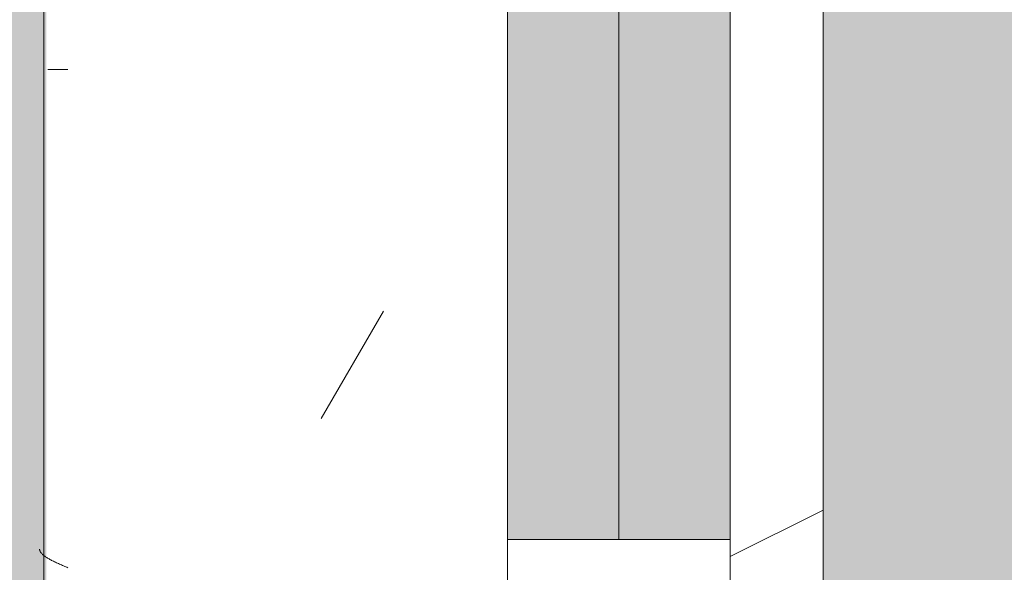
# Model space of a CAD drawing. Header units: millimetres. Extents: x 5980700 to 6194397, y -12939 to 2351883.
# Tile 245 of 587: x 6075602 to 6075867, y -6028 to -5879. Entities that reach past the tile are written whole.
import ezdxf

# ---------------------------------------------------------------- set-up
doc = ezdxf.new("R2010")
doc.units = ezdxf.units.MM
for name, color, linetype, lineweight in [('A-FLOR-PATT', 8, 'Continuous', 18), ('A-GLAZ', 151, 'Continuous', 9), ('A-GLAZ-SILL', 1, 'Continuous', 9), ('A-WALL', 113, 'Continuous', 18), ('A-WALL-PATT', 111, 'Continuous', 25)]:
    doc.layers.add(name, color=color, linetype=linetype, lineweight=lineweight)

# ---------------------------------------------------------------- blocks, each defined once
blk = doc.blocks.new('CC_JANELA MAXIM-AR_4 FOLHAS VIDRO - 2_50 x 1_20-4042679-PLANTA DE CAIMENTO DE PISOS - 1 PAV_')
at = {"layer": 'A-GLAZ', "lineweight": 5}
blk.add_hatch(color=251, dxfattribs=at).paths.add_polyline_path([(-632.4999999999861, 57.50636918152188), (-632.4999999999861, 77.49999999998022), (-1219.999999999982, 77.49999999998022), (-1219.999999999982, 47.49999999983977), (-632.4999999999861, 47.50000000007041)])
h = blk.add_hatch(color=251, dxfattribs=at)
h.paths.add_polyline_path([(1219.999999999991, 47.500000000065), (632.4999999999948, 47.50000000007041), (632.5000000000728, 17.49999999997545), (1220, 17.49999999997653)])
h.paths.add_polyline_path([(602.5000000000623, 47.50000000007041), (15.00000000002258, 47.5000000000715), (15.00000000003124, 17.49999999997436), (602.5000000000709, 17.49999999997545), (602.5000000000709, 24.90538250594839)])
h.paths.add_polyline_path([(-14.99999999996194, 17.49999999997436), (-14.9999999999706, 47.5000000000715), (-602.4999999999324, 47.5000000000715), (-602.4999999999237, 17.49999999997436), (-25.62093797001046, 17.49999999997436)])
h.paths.add_polyline_path([(-632.4999999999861, 47.50000000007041), (-1219.999999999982, 47.49999999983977), (-1219.999999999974, 17.49999999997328), (-632.4999999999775, 17.49999999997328), (-632.4999999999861, 39.21499999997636)])
at = {"layer": 'A-GLAZ', "color": 90, "lineweight": 5}
for p, q in [((-632.5000000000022, 77.4999999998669), (-1220.000000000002, 77.49999999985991)), ((-632.5000000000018, 47.49999999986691), (-632.5000000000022, 77.4999999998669)), ((-1220.000000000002, 47.49999999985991), (-632.5000000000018, 47.49999999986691)), ((-632.4999999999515, 17.49999999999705), (-1220.000000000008, 17.49999999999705))]:
    blk.add_line(p, q, dxfattribs=at)
at = {"layer": 'A-GLAZ', "color": 130}
for p, q in [((-632.4999999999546, 77.49999999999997), (-602.4999999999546, 77.49999999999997)), ((-632.4999999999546, 17.49999999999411), (-632.4999999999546, 47.49999999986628)), ((-602.4999999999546, 17.49999999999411), (-632.4999999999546, 17.49999999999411))]:
    blk.add_line(p, q, dxfattribs=at)
blk = doc.blocks.new('FP_212-PLANTA DE CAIMENTO DE PISOS - 1 PAV_')
at = {"layer": 'A-GLAZ-SILL', "lineweight": 5}
for p, q in [((-759.2910056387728, -100.9916647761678), (-759.2910056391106, -106.4169462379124)), ((-625.9890402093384, -103.5851015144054), (-625.8643659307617, -103.306618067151)), ((-625.8643659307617, -103.306618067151), (-625.7396916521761, -103.0247371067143)), ((-625.7396916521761, -103.0247371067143), (-625.6150173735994, -102.739872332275)), ((-625.6150173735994, -102.739872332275), (-625.4903430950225, -102.4524418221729)), ((-625.4903430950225, -102.4524418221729), (-625.3656688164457, -102.1628674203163)), ((-625.3656688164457, -102.1628674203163), (-625.2409945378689, -101.8715741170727)), ((-625.2409945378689, -101.8715741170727), (-625.1163202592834, -101.5789894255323)), ((-625.1163202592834, -101.5789894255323), (-624.9916459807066, -101.2855427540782)), ((-624.9916459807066, -101.2855427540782), (-624.8669717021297, -100.9916647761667)), ((-627.3604572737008, -106.3120302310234), (-627.235782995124, -106.0963806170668)), ((-627.235782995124, -106.0963806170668), (-627.1111087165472, -105.8732391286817)), ((-627.1111087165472, -105.8732391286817), (-626.9864344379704, -105.6429332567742)), ((-626.9864344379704, -105.6429332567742), (-626.8617601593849, -105.4058010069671)), ((-626.8617601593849, -105.4058010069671), (-626.7370858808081, -105.1621904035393)), ((-626.7370858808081, -105.1621904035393), (-626.6124116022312, -104.9124589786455)), ((-626.6124116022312, -104.9124589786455), (-626.4877373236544, -104.6569732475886)), ((-626.4877373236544, -104.6569732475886), (-626.3630630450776, -104.3961081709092)), ((-626.3630630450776, -104.3961081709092), (-626.2383887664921, -104.1302466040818)), ((-626.2383887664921, -104.1302466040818), (-626.1137144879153, -103.8597787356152)), ((-626.1137144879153, -103.8597787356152), (-625.9890402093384, -103.5851015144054)), ((-629.8539428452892, -108.6585411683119), (-629.7292685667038, -108.6416587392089)), ((-629.7292685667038, -108.6416587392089), (-629.6045942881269, -108.6135488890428)), ((-629.6045942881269, -108.6135488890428), (-629.4799200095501, -108.5742528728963)), ((-629.4799200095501, -108.5742528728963), (-629.3552457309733, -108.5238283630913)), ((-629.3552457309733, -108.5238283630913), (-629.2305714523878, -108.4623493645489)), ((-629.2305714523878, -108.4623493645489), (-629.105897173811, -108.3899061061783)), ((-629.105897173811, -108.3899061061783), (-628.9812228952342, -108.3066049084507)), ((-628.9812228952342, -108.3066049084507), (-628.8565486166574, -108.2125680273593)), ((-628.8565486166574, -108.2125680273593), (-628.7318743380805, -108.1079334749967)), ((-628.7318743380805, -108.1079334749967), (-628.6072000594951, -107.9928548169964)), ((-628.6072000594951, -107.9928548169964), (-628.4825257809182, -107.8675009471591)), ((-628.4825257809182, -107.8675009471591), (-628.3578515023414, -107.7320558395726)), ((-628.3578515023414, -107.7320558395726), (-628.2331772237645, -107.586718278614)), ((-628.2331772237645, -107.586718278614), (-628.1085029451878, -107.4317015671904)), ((-628.1085029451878, -107.4317015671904), (-627.9838286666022, -107.2672332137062)), ((-627.9838286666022, -107.2672332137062), (-627.8591543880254, -107.0935545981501)), ((-627.8591543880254, -107.0935545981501), (-627.7344801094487, -106.9109206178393)), ((-627.7344801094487, -106.9109206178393), (-627.6098058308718, -106.7195993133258)), ((-627.6098058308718, -106.7195993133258), (-627.4851315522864, -106.5198714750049)), ((-627.4851315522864, -106.5198714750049), (-627.3604572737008, -106.3120302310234))]:
    blk.add_line(p, q, dxfattribs=at)
at = {"layer": 'A-GLAZ-SILL', "color": 90, "lineweight": 5}
blk.add_line((-1274.999999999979, -107.4999999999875), (1275.000000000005, -107.4999999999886), dxfattribs=at)
blk = doc.blocks.new('CC_PEITORIL - PEITORIL-3910839-PLANTA DE CAIMENTO DE PISOS - 1 PAV_')
at = {"layer": 'A-GLAZ-SILL', "lineweight": 5}
h = blk.add_hatch(dxfattribs=at)
h.set_pattern_fill('FP_220', color=256, style=0, pattern_type=2)
h.set_pattern_definition([(90, (-6652.090999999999, 16549.122), (-101.6, 406.4), [33.528, -271.272, 33.528, -271.272, -1625.6]), (90, (-6652.090999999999, 16549.122), (-101.6, 406.4), [-609.6, 33.528, -576.072, 33.528, -271.272, -711.2]), (90, (-6652.090999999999, 16549.122), (-101.6, 406.4), [-1524, 33.528, -169.672, 33.528, -474.472]), (210, (-6702.891, 16701.522), (-301.1527240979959, -291.1881810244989), [33.528, -271.272, 33.528, -1896.872]), (210, (-6702.891, 16701.522), (-301.1527240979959, -291.1881810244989), [-338.328, -271.272, 33.528, -576.072, -1016]), (210, (-6702.891, 16701.522), (-301.1527240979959, -291.1881810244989), [-1219.2, 33.528, -271.272, 33.528, -677.672]), (210, (-6702.891, 16701.522), (-301.1527240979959, -291.1881810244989), [-1557.528, -169.672, 33.528, -474.472]), (329.9999999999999, (-6906.090999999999, 16752.322), (402.7527240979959, -115.211818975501), [33.528, -271.272, 33.528, -1896.872]), (329.9999999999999, (-6906.090999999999, 16752.322), (402.7527240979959, -115.211818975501), [-338.328, -271.272, 33.528, -576.072, -1016]), (329.9999999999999, (-6906.090999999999, 16752.322), (402.7527240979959, -115.211818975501), [-1219.2, 33.528, -271.272, 33.528, -677.672]), (329.9999999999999, (-6906.090999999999, 16752.322), (402.7527240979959, -115.211818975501), [-1557.528, -169.672, 33.528, -474.472])])
h.paths.add_polyline_path([(1275.000000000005, -77.50000000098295), (1250.000000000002, -77.49363081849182), (1250.000000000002, 17.49999999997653), (-1249.999999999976, 17.49999999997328), (-1249.999999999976, -77.5000000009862), (-1274.999999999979, -78.48512215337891), (-1274.999999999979, -100.991664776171), (1275.000000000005, -100.4681479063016)])
h = blk.add_hatch(dxfattribs=at)
h.set_pattern_fill('FP_221', color=256, style=0, pattern_type=2)
h.set_pattern_definition([(306.87, (-8239.591, 17184.122), (-3175.008507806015, 4762.494328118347), [793.75, -7143.75]), (296.565, (-7763.340999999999, 18136.622), (1587.499067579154, -1587.501456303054), [1774.879, -1774.879]), (288.435, (-6969.590999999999, 18136.622), (1587.50290376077, -3174.997452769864), [1004.024, -4016.092])])
h.paths.add_polyline_path([(1275.000000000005, -77.50000000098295), (1250.000000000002, -77.49363081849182), (1250.000000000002, 17.49999999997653), (-1249.999999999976, 17.49999999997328), (-1249.999999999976, -77.5000000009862), (-1274.999999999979, -78.48512215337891), (-1274.999999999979, -100.991664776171), (1275.000000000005, -100.4681479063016)])
at = {"layer": 'A-GLAZ', "color": 90, "lineweight": 5}
blk.add_blockref('FP_212-PLANTA DE CAIMENTO DE PISOS - 1 PAV_', (0, 0), dxfattribs=at)
blk = doc.blocks.new('BE-PMSa-MOD-ARQ-CONEXAODOFUTURO-EX-000-R_rvt-2-PLANTA DE CAIMENTO DE PISOS - 1 PAV_')
at = {"layer": 'A-FLOR-PATT', "lineweight": 5}
h = blk.add_hatch(dxfattribs=at)
h.set_pattern_fill('FP_2', color=135, style=0, pattern_type=2)
h.set_pattern_definition([(0, (0, 0), (812.8, 203.2), [33.528, -576.072, 33.528, -576.072, -3251.2]), (0, (0, 0), (812.8, 203.2), [-1219.2, 33.528, -1185.672, 33.528, -576.072, -1422.4]), (0, (0, 0), (812.8, 203.2), [-3048, 33.528, -372.872, 33.528, -982.472]), (120, (304.8, 101.6), (-582.3763620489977, 602.3054481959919), [33.52799999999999, -576.0719999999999, 33.52799999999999, -576.0719999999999, -3251.199999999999]), (120, (304.8, 101.6), (-582.3763620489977, 602.3054481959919), [-1219.2, 33.52799999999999, -1185.672, 33.52799999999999, -576.0719999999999, -1422.4]), (120, (304.8, 101.6), (-582.3763620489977, 602.3054481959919), [-3048, 33.52799999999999, -372.8719999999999, 33.52799999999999, -982.4719999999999]), (240, (406.4, 508), (-230.4236379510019, -805.5054481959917), [33.528, -576.072, 33.528, -576.072, -3251.2]), (240, (406.4, 508), (-230.4236379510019, -805.5054481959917), [-1219.2, 33.528, -1185.672, 33.528, -576.072, -1422.4]), (240, (406.4, 508), (-230.4236379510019, -805.5054481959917), [-3048, 33.528, -372.872, 33.528, -982.472])])
h.paths.add_polyline_path([(-15966.85299915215, 4711.136803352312), (-15966.79158577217, 4712.906868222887), (-15965.57572207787, 4712.3617231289)])
h.paths.add_polyline_path([(3731.201831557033, -10125.84100563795), (14705.38782324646, -10125.84100563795), (14705.38782324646, -9779.8857164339), (14699.38782324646, -9779.8857164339), (14699.38782324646, -9763.237570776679), (14681.68558745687, -9763.757413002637), (14670.96395493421, -9768.482704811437), (14665.88782324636, -9782.570563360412), (14665.88782324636, -9856.278958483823), (14670.73620676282, -9865.068167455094), (14677.45883342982, -9868.493127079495), (14678.38782324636, -9869.242380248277), (14678.38782324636, -9881.040871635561), (14674.14369136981, -9882.10035906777), (14663.09686027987, -9878.012306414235), (14654.32815878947, -9868.57707781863), (14652.0250349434, -9859.981702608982), (14651.89263271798, -9855.737570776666), (14650.88782324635, -9855.737570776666), (14651.89263271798, -9780.737570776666), (14653.73085252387, -9770.127241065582), (14656.87805812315, -9762.851510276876), (14667.13782324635, -9752.591745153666), (14683.38782324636, -9748.237570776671), (14699.38782324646, -9748.237570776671), (14699.38782324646, -9731.58942511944), (14705.38782324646, -9731.58942511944), (14705.38782324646, -9705.737570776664), (14755.38782324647, -9705.737570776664), (14755.38782324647, -9754.737570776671), (14795.38782324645, -9754.737570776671), (14796.02424042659, -9756.737570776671), (14812.38782324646, -9756.737570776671), (14811.36426821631, -9815.737570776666), (14810.34779546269, -9815.737570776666), (14811.47778338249, -9818.1719714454), (14811.43015556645, -9819.291362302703), (14811.44856252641, -9820.918341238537), (14827.38782324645, -9827.197475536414), (14827.38782324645, -10125.84100563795), (21231.38515489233, -10125.84100563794), (21231.38515489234, 5919.158994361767), (12003.88515489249, 5918.472013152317), (12003.8851548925, 5447.158205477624), (12268.88333741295, 5447.158205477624), (12268.88333741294, 4674.158994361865), (15653.88333741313, 4674.158994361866), (15653.88333741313, 5447.158205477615), (15923.88333741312, 5447.158205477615), (15923.88333741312, 4674.158994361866), (19560.40988707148, 4674.158994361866), (19559.83290347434, 4677.196584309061), (19558.62046790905, 4677.180784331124), (19558.93691090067, 4681.184361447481), (19560.40988707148, 4681.202554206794), (19559.83416624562, 4682.57353656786), (19558.03876213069, 4682.57353656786), (19558.93691090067, 4695.251249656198), (19588.00988707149, 4695.197383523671), (19586.88286324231, 4682.548897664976), (19585.40988707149, 4682.548897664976), (19585.98560789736, 4681.195050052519), (19587.19930623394, 4681.15368493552), (19586.88286324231, 4677.184908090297), (19585.41064974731, 4677.065937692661), (19585.98560789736, 4674.158994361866), (19999.38682609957, 4674.158994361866), (19999.38682609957, 5447.158205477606), (20269.38682609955, 5447.158205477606), (20269.38682609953, 4280.731645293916), (20299.38682609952, 4280.731645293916), (20298.51487451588, 1530.731645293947), (20269.38682609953, 1530.731645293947), (20269.38682609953, 1143.558994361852), (20299.38682609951, 1143.558994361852), (20298.51487451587, -1606.441005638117), (20269.38682609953, -1606.441005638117), (20269.38682609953, -2040.191005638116), (20299.38682609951, -2040.191005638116), (20298.51487451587, -4790.191005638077), (20269.38682609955, -4790.191005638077), (20269.38682609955, -5273.941005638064), (20299.38682609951, -5273.941005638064), (20298.51487451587, -8023.941005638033), (20269.38682609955, -8023.941005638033), (20269.38682609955, -9308.841005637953), (19999.38682609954, -9308.841005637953), (19999.38682609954, -8513.84179452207), (19913.3833374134, -8513.84179452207), (19913.3833374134, -8347.825683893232), (19635.38599049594, -8347.979428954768), (19635.38599049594, -8377.825683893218), (16285.38599049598, -8376.953732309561), (16285.38599049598, -8347.825683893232), (15971.88333741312, -8347.979428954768), (15971.88333741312, -8513.841794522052), (15921.38515489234, -8513.841794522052), (15921.38515489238, -9312.594001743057), (15651.38515489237, -9312.594001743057), (15651.38515489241, -8513.841794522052), (15603.38515489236, -8513.841794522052), (15603.38515489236, -8377.825683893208), (12316.88333741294, -8377.825683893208), (12316.88333741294, -8513.841794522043), (12293.88333741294, -8513.841794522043), (12293.88333741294, -9312.594001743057), (11998.88333741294, -9312.594001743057), (11998.88333741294, -8513.841794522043), (11950.88333741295, -8513.841794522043), (11950.88333741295, -8347.825683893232), (11867.63333741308, -8347.979428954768), (11867.63333741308, -8377.82568389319), (8517.633337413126, -8376.953732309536), (8517.633337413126, -8347.825683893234), (8434.383337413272, -8347.97942895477), (8434.383337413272, -8513.841794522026), (8386.383337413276, -8513.841794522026), (8386.383337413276, -9312.594001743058), (8116.383337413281, -9312.594001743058), (8116.383337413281, -9125.841005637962), (2121.38333741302, -9125.841005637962), (2121.38333741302, -9312.594001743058), (1851.383337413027, -9312.594001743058), (1851.383337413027, -9125.841005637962), (-4143.616662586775, -9125.841005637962), (-4143.616662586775, -9312.594001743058), (-4413.616662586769, -9312.594001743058), (-4413.616662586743, -8513.841794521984), (-4461.61666258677, -8513.841794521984), (-4461.61666258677, -8347.825683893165), (-4547.366662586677, -8347.97942895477), (-4547.366662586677, -8377.82568389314), (-7897.366662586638, -8376.953732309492), (-7897.366662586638, -8347.825683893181), (-7983.116662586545, -8347.97942895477), (-7983.116662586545, -8513.841794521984), (-8031.114845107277, -8513.841794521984), (-8031.11484510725, -9308.841005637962), (-8301.11484510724, -9308.841005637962), (-8301.114845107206, -8513.841794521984), (-8349.116662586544, -8513.841794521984), (-8349.116662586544, -8347.825683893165), (-8354.864845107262, -8347.97942895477), (-8354.864845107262, -8377.825683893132), (-11704.86484510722, -8376.953732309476), (-11705.67059857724, -8347.825683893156), (-11710.61666258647, -8347.97942895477), (-11710.61666258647, -8513.841794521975), (-11758.61484510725, -8513.841794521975), (-11758.61484510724, -9308.841005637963), (-12028.61484510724, -9308.841005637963), (-12028.61484510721, -8513.841794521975), (-12076.61666258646, -8513.841794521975), (-12076.61666258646, -8347.82568389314), (-12498.61666258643, -8347.97942895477), (-12498.61666258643, -8377.825683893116), (-15848.61666258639, -8376.953732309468), (-15848.61666258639, -8347.82568389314), (-16270.61666258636, -8347.97942895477), (-16270.61666258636, -8513.841794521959), (-16356.61588608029, -8513.841794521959), (-16356.61588608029, -9308.841005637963), (-16626.61588608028, -9308.841005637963), (-16626.62225526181, -7987.079408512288), (-16656.61588608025, -7987.079408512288), (-16655.7439344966, -5237.07940851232), (-16626.62225526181, -5237.07940851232), (-16626.62225526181, -4803.34100563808), (-16656.61588608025, -4803.34100563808), (-16655.7439344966, -2053.341005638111), (-16626.62225526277, -2053.341005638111), (-16626.62225526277, -1620.841794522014), (-16656.61588608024, -1620.841794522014), (-16655.74393449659, 1129.158205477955), (-16626.62225526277, 1129.158205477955), (-16626.62225526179, 1534.1582054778), (-16656.61588608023, 1534.1582054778), (-16655.75030367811, 4291.658994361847), (-16626.62225526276, 4291.658994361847), (-16626.61588608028, 5479.158994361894), (-16356.61588608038, 5479.158994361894), (-16356.61588608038, 4674.158994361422), (-15971.4658517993, 4674.158994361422), (-15969.32193463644, 4707.054996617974), (-15967.78963012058, 4710.307043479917), (-15962.27373900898, 4714.058684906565), (-15960.94760521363, 4714.652107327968), (-15959.84645306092, 4714.71907505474), (-15959.84645306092, 4715.8252811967), (-15957.766248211, 4715.335026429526), (-15956.67909179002, 4714.508980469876), (-15954.53101014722, 4715.146843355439), (-15948.69801778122, 4712.361723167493), (-15947.69218614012, 4710.313634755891), (-15946.34526303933, 4708.984911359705), (-15944.33196142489, 4698.966261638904), (-15943.76299404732, 4697.905132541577), (-15944.00738434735, 4674.158994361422), (-12028.61666258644, 4674.158994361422), (-12028.6166625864, 5447.158205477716), (-11733.61666258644, 5446.941285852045), (-11733.61666258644, 4674.158994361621), (-8301.114845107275, 4674.158994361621), (-8301.114845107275, 5447.158205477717), (-8031.114845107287, 5447.158205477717), (-8031.114845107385, 5919.158994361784), (-17588.61484510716, 5919.158994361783), (-17588.61484510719, -10125.84100563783), (1375.719287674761, -10125.84100563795)])
h.paths.add_polyline_path([(14665.67045985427, -9780.737570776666), (14665.63226694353, -9779.779781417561), (14665.63226694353, -9780.737570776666)])
h.paths.add_polyline_path([(-16089.65907882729, -8758.105317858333), (-16115.54098333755, -8754.697900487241), (-16139.6590788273, -8744.707858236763), (-16160.36975694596, -8728.81599597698), (-16176.26161920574, -8708.105317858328), (-16186.2516614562, -8683.987222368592), (-16189.65907882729, -8658.105317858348), (-16186.2516614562, -8632.223413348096), (-16176.26161920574, -8608.105317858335), (-16160.36975694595, -8587.394639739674), (-16139.65907882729, -8571.502777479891), (-16115.54098333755, -8561.512735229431), (-16089.65907882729, -8558.105317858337), (-16063.77717431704, -8561.512735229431), (-16039.65907882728, -8571.5027774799), (-16018.94840070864, -8587.394639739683), (-16003.05653844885, -8608.105317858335), (-15993.06649619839, -8632.22341334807), (-15989.6590788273, -8658.105317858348), (-15993.06649619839, -8683.987222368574), (-16003.05653844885, -8708.105317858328), (-16021.19134126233, -8730.537064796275), (-16039.65907882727, -8744.707858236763), (-16063.77717431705, -8754.697900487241)])
h.paths.add_polyline_path([(19732.71217533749, -8754.66845021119), (19706.83027082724, -8751.260990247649), (19682.71217533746, -8741.270823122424), (19660.00862136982, -8722.781563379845), (19646.10963495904, -8704.667825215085), (19636.1195927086, -8680.549428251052), (19632.71217533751, -8648.66439434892), (19632.71217533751, -8622.782813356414), (19636.1195927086, -8596.9012323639), (19646.10963495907, -8572.783438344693), (19662.00149721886, -8552.073019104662), (19682.71217533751, -8536.181355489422), (19706.83027082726, -8526.191438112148), (19732.7121753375, -8522.784063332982), (19758.59407984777, -8526.191438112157), (19782.71217533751, -8536.181355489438), (19803.42285345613, -8552.073019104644), (19819.31471571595, -8572.783438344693), (19829.30475796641, -8596.901232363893), (19832.7121753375, -8628.390346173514), (19832.7121753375, -8654.667200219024), (19827.88084468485, -8683.987101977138), (19816.67739151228, -8708.104895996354), (19803.42285345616, -8725.378762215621), (19782.71217533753, -8741.270823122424), (19758.59407984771, -8751.260990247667)])
h.paths.add_polyline_path([(15648.38515489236, -8468.841794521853), (15650.88333741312, -8468.841794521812), (15650.88333741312, -8347.825683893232), (15648.38515489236, -8347.979428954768)])
h.paths.add_polyline_path([(19588.84766320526, 4677.140991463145), (19587.19930623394, 4677.180784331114), (19588.17837096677, 4681.15368493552)])
h.paths.add_polyline_path([(19556.97211093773, 4677.140991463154), (19558.32440709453, 4678.382155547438), (19558.03965555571, 4677.166762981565), (19557.10244703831, 4677.144137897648)])
h.paths.add_polyline_path([(19572.90988707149, 4728.142336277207), (19572.90988707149, 4726.742336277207), (19573.4626323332, 4727.745209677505)])
h.paths.add_polyline_path([(19575.73176932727, 4695.639950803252), (19572.5677829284, 4696.432937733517), (19568.91630770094, 4696.431447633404), (19559.3482884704, 4696.333664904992), (19559.34828847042, 4718.022372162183), (19562.4254587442, 4722.467653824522), (19569.27606767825, 4726.263934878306), (19567.2700120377, 4727.14852244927), (19574.67880208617, 4727.830632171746), (19576.14512513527, 4726.470898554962), (19576.81805465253, 4726.227816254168), (19583.58719946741, 4722.319648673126), (19587.49536704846, 4715.550503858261), (19587.49536704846, 4707.734168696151), (19586.28070679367, 4704.092336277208), (19585.91122027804, 4696.34719023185), (19576.14512513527, 4695.960088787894)])
h.paths.add_polyline_path([(-15957.766248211, 4718.652107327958), (-15954.53101014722, 4716.980669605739), (-15955.18379838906, 4716.796714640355)])
h.paths.add_polyline_path([(-15960.34869803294, 4716.796714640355), (-15961.00148627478, 4718.082019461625), (-15959.74034676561, 4717.233792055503), (-15960.09391064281, 4716.979769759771)])
h.paths.add_polyline_path([(19732.71217533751, 4730.240264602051), (19706.83027082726, 4733.647681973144), (19682.7121753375, 4743.637724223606), (19662.00149721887, 4759.529586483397), (19646.10963495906, 4780.240264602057), (19636.1195927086, 4804.358360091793), (19632.71217533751, 4830.240264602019), (19636.1195927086, 4856.122169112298), (19646.10963495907, 4880.24026460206), (19662.00149721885, 4900.950942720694), (19682.7121753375, 4916.842804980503), (19706.83027082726, 4926.832847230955), (19732.71217533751, 4930.240264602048), (19758.59407984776, 4926.832847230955), (19782.71217533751, 4916.842804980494), (19803.42285345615, 4900.950942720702), (19819.31471571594, 4880.24026460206), (19829.30475796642, 4856.122169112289), (19832.7121753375, 4830.240264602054), (19829.30475796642, 4804.358360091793), (19819.31471571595, 4780.24026460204), (19803.42285345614, 4759.529586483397), (19782.71217533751, 4743.637724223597), (19758.59407984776, 4733.647681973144)])
h.paths.add_polyline_path([(-16089.65907882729, 4736.408178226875), (-16115.54098333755, 4739.815595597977), (-16139.65907882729, 4749.80563784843), (-16160.36975694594, 4765.697500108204), (-16176.26161920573, 4786.408178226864), (-16186.2516614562, 4810.526273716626), (-16189.65907882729, 4836.408178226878), (-16186.2516614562, 4862.29008273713), (-16176.26161920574, 4886.408178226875), (-16160.36975694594, 4907.118856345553), (-16139.65907882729, 4923.010718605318), (-16115.54098333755, 4933.000760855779), (-16089.65907882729, 4936.408178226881), (-16063.77717431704, 4933.000760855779), (-16039.65907882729, 4923.01071860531), (-16018.9484007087, 4907.118856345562), (-16003.05653844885, 4886.408178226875), (-15993.06649619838, 4862.29008273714), (-15989.6590788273, 4836.408178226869), (-15993.06649619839, 4810.526273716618), (-16003.05653844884, 4786.408178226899), (-16018.94840070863, 4765.69750010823), (-16039.65907882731, 4749.80563784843), (-16063.77717431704, 4739.815595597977)])
h = blk.add_hatch(dxfattribs=at)
h.set_pattern_fill('FP_100', color=133, style=0, pattern_type=2)
h.set_pattern_definition([(49.99999999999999, (0, 0), (182.184668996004, -15.93908553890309), [19.05, -209.55]), (355, (0, 0), (-35.24242749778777, 191.0566080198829), [15.24, -167.64]), (100.451, (15.182, -1.328), (146.9425016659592, 175.1166878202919), [16.19, -178.09]), (46.184, (0, 50.8), (271.0788941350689, -42.04327417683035), [28.575, -314.325]), (96.636, (22.59, 47.297), (237.4025071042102, 247.4272132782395), [24.285, -267.135]), (351.184, (0, 50.8), (237.404605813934, 247.4251178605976), [22.86, -251.46]), (21, (25.4, 38.1), (151.6148798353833, -102.2655185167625), [19.05, -209.55]), (326, (25.4, 38.1), (61.80235996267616, 184.1877424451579), [15.24, -167.64]), (71.45100000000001, (38.035, 29.578), (213.4170626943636, 81.92136778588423), [16.19, -178.09]), (37.50000000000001, (0, 0), (3.08832282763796, 84.55507579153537), [8.382, -157.226, 8.382, -161.798, -168.275]), (37.50000000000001, (0, 0), (3.08832282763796, 84.55507579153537), [-335.788, 8.382, -159.893]), (7.499999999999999, (0, 0), (66.81943811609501, 100.1807470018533), [8.382, -88.646, 8.382, -153.416, -64.135]), (7.499999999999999, (0, 0), (66.81943811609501, 100.1807470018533), [-258.826, 8.382, -55.753]), (327.5, (-56.642, 0), (135.5904877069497, -5.7289126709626), [8.382, -55.118, 8.382, -189.738, -262.89]), (327.5, (-56.642, 0), (135.5904877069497, -5.7289126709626), [-261.62, 8.382, -254.508]), (317.5, (-82.042, 0), (148.1288864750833, 25.42676126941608), [8.382, -74.168, 8.382, -123.19, -186.69]), (317.5, (-82.042, 0), (148.1288864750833, 25.42676126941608), [-214.122, 8.382, -178.308])])
h.paths.add_polyline_path([(-1916.114845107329, -8177.825683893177), (-1683.614845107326, -8177.825683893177), (-1683.614845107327, -1915.841005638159), (-3033.614845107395, -1915.841005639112), (-3033.614845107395, -1900.841005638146), (-3933.614845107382, -1900.841005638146), (-3933.614845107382, -2050.841005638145), (-1818.614845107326, -2050.841005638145), (-1818.614845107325, -8042.852683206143), (-4146.617820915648, -8042.852683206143), (-4146.617820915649, -4063.841794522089), (-3970.61666258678, -4063.841794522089), (-3970.61666258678, -3457.84179452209), (-4146.617820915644, -3457.84179452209), (-4146.617820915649, -2138.841794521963), (-3970.61666258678, -2138.841794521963), (-3970.61666258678, -2050.841005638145), (-3963.614845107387, -2050.841005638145), (-3963.614845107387, -1900.841005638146), (-3973.614845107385, -1900.841005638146), (-3973.614845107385, -1915.841005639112), (-4105.616662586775, -1915.841005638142), (-4105.616662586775, -2003.84179452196), (-4281.617820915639, -2003.84179452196), (-4281.617820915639, -3592.841794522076), (-4105.61666258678, -3592.841794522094), (-4105.61666258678, -3928.841794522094), (-4281.617820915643, -3928.841794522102), (-4281.615120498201, -8177.82568389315), (-1916.459753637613, -8177.825683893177)])
h.paths.add_polyline_path([(8258.385255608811, -8167.825683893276), (15620.8643440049, -8167.825683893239), (15620.86434400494, -1925.841005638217), (12311.88333741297, -1925.841005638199), (12311.88333741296, -2018.841794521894), (11955.88333741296, -2018.841794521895), (11955.88333741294, -1925.841005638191), (9541.385154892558, -1925.841005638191), (9541.385154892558, -1915.841005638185), (9491.385154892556, -1915.841005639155), (9491.385154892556, -1900.841005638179), (8591.38515489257, -1900.841005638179), (8591.38515489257, -2050.841005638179), (11830.88333741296, -2050.841005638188), (11830.88333741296, -2143.841794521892), (12436.88333741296, -2143.841794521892), (12436.88333741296, -2050.841005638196), (15495.86434400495, -2050.841005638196), (15495.86434400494, -8042.825683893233), (8383.385255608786, -8042.825683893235), (8383.385255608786, -4063.841794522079), (8559.379702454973, -4063.841794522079), (8559.379702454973, -3457.841794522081), (8383.385255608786, -3457.84179452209), (8383.385255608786, -2138.841794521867), (8559.379702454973, -2138.84179452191), (8559.379702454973, -2050.841005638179), (8561.385154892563, -2050.753085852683), (8561.385154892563, -1900.841005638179), (8551.38515489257, -1900.841005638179), (8551.38515489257, -1915.841005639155), (8501.385154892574, -1915.841005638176), (8501.385154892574, -1925.841005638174), (8434.379702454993, -1925.841005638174), (8434.379702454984, -2013.841794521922), (8258.385255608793, -2013.841794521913), (8258.385255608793, -3582.841794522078), (8434.379702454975, -3582.841794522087), (8434.379702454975, -3938.841794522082), (8258.385255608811, -3938.841794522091), (8258.385255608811, -8156.700611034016)])
h.paths.add_polyline_path([(19984.7546155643, -8167.825683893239), (20089.38682609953, -8167.825683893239), (20089.38682609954, -5194.841794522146), (19913.3833374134, -5194.841794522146), (19913.3833374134, -4838.841794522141), (20089.38682609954, -4838.841794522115), (20089.38682609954, -2013.84179452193), (19913.3833374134, -2013.841794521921), (19913.3833374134, -1657.841794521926), (20089.38682609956, -1657.841794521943), (20089.38682609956, 1166.158205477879), (19913.38333741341, 1166.158205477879), (19913.38333741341, 1522.158205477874), (20089.38682609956, 1522.158205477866), (20089.38682609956, 4296.158205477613), (19913.38333741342, 4296.15820547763), (19913.3833374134, 4461.658994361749), (15971.88333741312, 4461.658994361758), (15971.88333741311, 4296.15820547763), (15800.86434400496, 4296.15820547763), (15800.86434400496, -605.8410056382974), (15790.86434400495, -605.8410056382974), (15790.86434400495, -655.841005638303), (15775.86434400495, -655.841005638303), (15775.86434400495, -1555.841005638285), (16091.88333741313, -1555.841005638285), (16091.88333741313, -1527.841794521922), (15925.86434400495, -1527.841794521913), (15925.86434400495, 4171.158205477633), (16096.88333741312, 4171.158205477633), (16097.48518693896, 4336.658994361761), (19788.38333741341, 4336.658994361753), (19788.38333741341, 4171.158205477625), (19964.38682609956, 4171.158205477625), (19964.38682609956, 1647.158205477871), (19788.38333741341, 1647.158205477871), (19788.38333741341, 1041.158205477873), (19964.38682609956, 1041.158205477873), (19964.38682609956, -1532.84179452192), (19788.38333741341, -1532.84179452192), (19788.38333741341, -2138.841794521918), (19964.38682609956, -2138.841794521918), (19964.38682609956, -4713.841794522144), (19788.3833374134, -4713.841794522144), (19788.3833374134, -5319.841794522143), (19964.38682609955, -5319.841794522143), (19964.38682609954, -8042.82568389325), (15925.86434400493, -8042.825683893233), (15925.86434400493, -2143.841794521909), (16091.88333741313, -2143.841794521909), (16091.88333741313, -1585.841005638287), (15775.86434400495, -1585.841005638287), (15775.86434400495, -1595.841005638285), (15790.86434400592, -1595.841005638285), (15790.86434400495, -1652.84179452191), (15966.88333741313, -1653.220801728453), (15966.88333741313, -2018.84179452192), (15800.86434400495, -2018.841794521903), (15800.86434400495, -8167.825683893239), (19925.14432074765, -8167.825683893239)])
h.paths.add_polyline_path([(-5690.728343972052, -8167.825683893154), (-4451.617820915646, -8167.825683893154), (-4451.617820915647, -1925.841005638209), (-4506.114845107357, -1925.84100563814), (-4506.114845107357, -1915.841005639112), (-4536.11484510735, -1915.841005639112), (-4536.11484510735, -1900.841005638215), (-4546.114845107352, -1900.841005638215), (-4546.114845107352, -2740.841005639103), (-4536.114845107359, -2740.841005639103), (-4536.114845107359, -2751.8410056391), (-4516.109778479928, -2751.8410056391), (-4516.109778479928, -2640.8410056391), (-4497.109778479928, -2640.8410056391), (-4497.109778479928, -2770.841005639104), (-4536.114845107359, -2770.841005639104), (-4536.114845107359, -2780.841005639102), (-4546.114845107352, -2780.841005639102), (-4546.114845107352, -2820.841005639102), (-4576.114845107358, -2820.841005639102), (-4576.617820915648, -8042.852683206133), (-11628.61484510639, -8042.852683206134), (-11628.6148451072, -2138.841794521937), (-11585.61666258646, -2138.841794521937), (-11585.61666258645, -2050.841005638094), (-8474.116662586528, -2050.841005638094), (-8474.116662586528, -2138.841794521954), (-7858.116662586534, -2138.841794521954), (-7858.116662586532, -2050.841005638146), (-4576.617820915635, -2050.841005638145), (-4576.617820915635, -1900.841005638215), (-5476.114845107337, -1900.841005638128), (-5476.114845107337, -1915.841005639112), (-5528.614845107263, -1915.841005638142), (-5528.614845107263, -1925.841005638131), (-7983.116662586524, -1925.841005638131), (-7983.116662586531, -2013.841794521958), (-8324.11666258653, -2013.841794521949), (-8324.11666258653, -2003.841794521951), (-8339.116662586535, -2003.84179452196), (-8339.116662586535, -1925.841005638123), (-11720.61666258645, -1925.841005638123), (-11720.61666258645, -2003.841794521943), (-11753.61484510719, -2003.841794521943), (-11753.61034441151, -8167.825683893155), (-5985.163661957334, -8167.825683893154)])
h.paths.add_polyline_path([(-15701.5291554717, -8167.825683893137), (-11933.6148451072, -8167.825683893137), (-11933.6148451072, -2013.841794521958), (-12076.61666258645, -2013.841794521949), (-12076.61666258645, -1657.841794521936), (-11923.61484510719, -1657.841794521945), (-11923.61484510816, -1515.8410056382), (-11908.61484510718, -1515.8410056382), (-11908.61484510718, -1505.841005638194), (-12058.61484510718, -1505.841005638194), (-12058.61484510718, -1532.841794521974), (-12201.61666258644, -1532.841794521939), (-12201.61666258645, -2138.841794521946), (-12058.61484510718, -2138.841794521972), (-12058.61484510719, -8042.851795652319), (-16321.61588608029, -8042.826571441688), (-16321.61588608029, -5319.841794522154), (-16145.61666258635, -5319.841794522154), (-16145.61666258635, -4713.841794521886), (-16321.61588608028, -4713.681888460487), (-16321.61588608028, -2138.84179452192), (-16145.61666258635, -2138.841794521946), (-16145.61666258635, -1532.841794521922), (-16321.61588608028, -1532.841794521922), (-16321.61588608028, 1041.158205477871), (-16145.61666258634, 1041.158205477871), (-16145.61666258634, 1647.158205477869), (-16321.61588608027, 1647.158205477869), (-16321.61588608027, 4171.158205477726), (-16145.61666258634, 4171.158205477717), (-16145.61666258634, 4336.658994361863), (-12201.61666258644, 4336.658994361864), (-12201.61666258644, 4171.158205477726), (-12058.61484510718, 4171.158205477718), (-12058.61484510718, -1475.841005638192), (-11908.61484510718, -1475.841005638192), (-11908.61484510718, -575.8410056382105), (-11923.61484510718, -575.8410056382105), (-11923.61484510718, -525.8410056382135), (-11933.61484510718, -525.8410056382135), (-11933.61484510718, 4296.158205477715), (-12076.61666258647, 4296.158205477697), (-12076.61666258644, 4461.658994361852), (-16270.61666258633, 4461.658994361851), (-16270.61666258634, 4296.158205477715), (-16446.62225526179, 4296.158205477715), (-16446.61588608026, 1522.158205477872), (-16270.61666258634, 1522.158205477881), (-16270.61666258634, 1166.158205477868), (-16446.62225526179, 1166.158205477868), (-16446.61588608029, -1657.841794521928), (-16270.61666258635, -1657.841794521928), (-16270.61666258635, -2013.841794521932), (-16446.6222552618, -2013.841794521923), (-16446.61588608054, -4838.841794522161), (-16270.61666258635, -4838.841794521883), (-16270.61666258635, -5194.841794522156), (-16446.62225526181, -5194.841794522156), (-16446.61573815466, -8167.825683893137), (-15735.98765560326, -8167.825683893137)])
h.paths.add_polyline_path([(8551.38515489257, -1770.841005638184), (9491.385154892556, -1770.841005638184), (9491.385154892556, -1755.841005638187), (9630.135154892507, -1755.841005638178), (9630.135154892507, -1740.841005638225), (11880.13515489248, -1741.712957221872), (11880.13515489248, -1755.841005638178), (11965.88333741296, -1755.841005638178), (11965.88333741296, -1662.841794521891), (12301.88333741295, -1662.841794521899), (12301.88333741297, -1755.841005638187), (12713.6541483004, -1755.841005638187), (12713.6541483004, -1740.841005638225), (14963.65414830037, -1741.712957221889), (14963.65414830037, -1755.841005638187), (15630.86434400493, -1755.841005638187), (15630.86434400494, -1595.841005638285), (15645.86434400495, -1595.841005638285), (15645.86434400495, -655.841005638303), (15630.86434400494, -655.841005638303), (15630.86434400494, -29.5925127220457), (15087.63515489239, -29.59251272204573), (15087.63515489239, -44.5925127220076), (12837.63515489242, -43.72056113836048), (12837.63515489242, -29.59251272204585), (11880.13515489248, -29.5925127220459), (11880.13515489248, -44.59251272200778), (9630.135154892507, -43.72056113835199), (9630.135154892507, -29.59251272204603), (9408.885154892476, -29.59251272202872), (9408.885154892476, -14.5925127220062), (8468.885154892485, -14.59251272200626), (8468.885154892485, -29.59251272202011), (8008.885154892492, -29.59251272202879), (8008.885154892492, -14.59251272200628), (7068.885154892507, -14.65234280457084), (7068.885154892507, -29.59251272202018), (4511.785154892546, -29.59251272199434), (4511.785154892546, 3549.158994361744), (3951.785154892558, 3549.158994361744), (3951.785154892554, 4471.658994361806), (2159.383337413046, 4471.658994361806), (2159.383337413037, 4306.158205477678), (1813.383337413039, 4306.15820547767), (1813.383337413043, 4471.658994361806), (284.8931309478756, 4471.658994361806), (284.8931309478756, 4486.658994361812), (77.29277039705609, 4486.658994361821), (77.29277039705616, 3238.903506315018), (70.48333741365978, 3238.903506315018), (70.48333741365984, 2137.158205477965), (121.3819838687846, 2137.158205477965), (121.3819838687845, 3231.348105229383), (111.0710947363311, 3241.658994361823), (106.381983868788, 3259.158994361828), (111.0710947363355, 3276.658994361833), (124.1088842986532, 3289.53068128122), (143.3753948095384, 3293.624861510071), (158.8819838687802, 3289.469883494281), (171.692873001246, 3276.658994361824), (176.3819838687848, 3259.158994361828), (171.692873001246, 3241.658994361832), (161.3819838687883, 3231.348105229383), (161.3819838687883, 2137.158205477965), (220.483337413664, 2137.158205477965), (220.4833374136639, 4336.658994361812), (1678.38333741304, 4336.658994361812), (1678.38333741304, 4171.158205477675), (2294.38333741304, 4171.158205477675), (2294.38333741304, 4336.658994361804), (3816.785154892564, 4336.658994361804), (3816.785154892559, 3414.158994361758), (4376.785154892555, 3414.158994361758), (4376.785154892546, -164.5925127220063), (15495.86434400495, -164.5925127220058), (15495.86434400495, -1620.841005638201), (12436.88333741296, -1620.841005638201), (12436.88333741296, -1527.841794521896), (11830.88333741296, -1527.841794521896), (11830.88333741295, -1620.841005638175), (8559.379702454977, -1620.841005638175), (8559.379702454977, -1532.841794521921), (7943.379702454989, -1532.841794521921), (7943.379702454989, -1620.841005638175), (2289.383337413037, -1620.841005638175), (2289.383337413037, -1527.841794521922), (2261.385126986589, -1527.841794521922), (2261.385126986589, -1770.841005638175), (3121.385126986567, -1770.841005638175), (3121.385126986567, -1755.8410056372), (4481.585154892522, -1755.841005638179), (4481.585154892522, -1770.841005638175), (5321.585154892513, -1770.841005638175), (5321.585154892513, -1755.841005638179), (7021.385154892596, -1755.841005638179), (7021.385154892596, -1770.841005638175), (7961.385154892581, -1770.841005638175), (7961.385154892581, -1755.841005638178), (8078.379702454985, -1755.841005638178), (8078.379702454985, -1667.841794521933), (8424.379702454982, -1667.841794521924), (8424.379702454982, -1755.841005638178), (8551.38515489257, -1755.841005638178)])
h.paths.add_polyline_path([(2231.385126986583, -1770.841005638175), (2231.385126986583, -1527.841794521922), (1766.385126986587, -1527.841794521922), (1766.385126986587, -1770.841005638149), (1776.385126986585, -1770.841005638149), (1776.385126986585, -1755.8410056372), (1818.383337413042, -1755.841005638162), (1818.383337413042, -1662.841794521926), (2154.383337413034, -1662.841794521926), (2154.383337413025, -1755.84100563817), (2221.385126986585, -1755.841005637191), (2221.385126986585, -1770.841005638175)])
h.paths.add_polyline_path([(-3963.614845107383, -1770.84100563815), (-3033.614845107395, -1770.84100563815), (-3033.614845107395, -1755.841005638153), (-1418.814900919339, -1755.841005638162), (-1418.814900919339, -1770.841005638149), (-578.8149009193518, -1770.841005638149), (-578.8149009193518, -1755.841005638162), (876.3851269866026, -1755.841005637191), (876.3851269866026, -1770.841005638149), (1736.38512698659, -1770.841005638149), (1736.38512698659, -1527.841794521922), (1683.383337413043, -1527.841794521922), (1683.383337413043, -1620.841005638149), (-3970.616662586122, -1620.84100563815), (-3970.61666258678, -1532.841794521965), (-4586.616662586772, -1532.841794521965), (-4586.616662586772, -1620.841005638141), (-7858.116662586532, -1620.841005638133), (-7858.116662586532, -1532.841794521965), (-8474.116662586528, -1532.841794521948), (-8474.116662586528, -1620.841005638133), (-11585.61666258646, -1620.841005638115), (-11585.61666258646, -1532.841794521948), (-11628.61484510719, -1532.841794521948), (-11628.61484510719, -164.6103600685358), (220.4833374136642, -164.6103600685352), (220.4833374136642, -29.61036006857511), (-2321.114845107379, -29.61036006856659), (-2321.114845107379, -14.61036006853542), (-3061.114845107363, -14.61036006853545), (-3061.114845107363, -29.61036006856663), (-3320.616662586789, -29.61036006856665), (-3320.616662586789, -14.61036006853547), (-4060.616662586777, -14.61036006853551), (-4060.616662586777, -29.61036006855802), (-4536.114845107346, -29.61036006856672), (-4536.114845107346, -14.61036006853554), (-5476.114845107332, -14.61036006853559), (-5476.114845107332, -29.6103600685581), (-5636.114845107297, -29.61036006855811), (-5636.114845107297, -44.61036006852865), (-7886.11484510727, -43.73840848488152), (-7886.11484510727, -29.61036006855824), (-8872.364845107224, -29.61036006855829), (-8872.364845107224, -44.6103600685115), (-11122.3648451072, -43.73840848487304), (-11122.3648451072, -29.61036006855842), (-11763.61484510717, -29.61036006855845), (-11763.61484510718, -575.8410056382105), (-11778.61484510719, -575.8410056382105), (-11778.61484510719, -1515.8410056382), (-11763.61484510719, -1515.8410056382), (-11763.61484510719, -1667.841794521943), (-11720.61666258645, -1667.841794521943), (-11720.61666258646, -1755.841005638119), (-11122.36484510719, -1755.841005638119), (-11122.36484510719, -1740.841005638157), (-8872.36484510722, -1741.712957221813), (-8872.36484510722, -1755.841005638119), (-8339.116662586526, -1755.841005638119), (-8339.116662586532, -1667.841794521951), (-7993.116662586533, -1667.841794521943), (-7993.116662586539, -1755.841005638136), (-7886.114845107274, -1755.841005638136), (-7886.114845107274, -1740.841005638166), (-5636.114845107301, -1741.712957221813), (-5636.114845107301, -1755.841005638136), (-5476.114845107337, -1755.841005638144), (-5476.114845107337, -1770.841005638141), (-4536.11484510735, -1770.841005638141), (-4536.11484510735, -1755.841005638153), (-4451.616662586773, -1755.841005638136), (-4451.616662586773, -1667.84179452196), (-4105.616662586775, -1667.84179452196), (-4105.616662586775, -1755.841005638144), (-3973.614845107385, -1755.841005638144), (-3973.614845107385, -1770.84100563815)])
h.paths.add_polyline_path([(-5396.293025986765, 115.3896399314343), (-4576.11484510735, 115.3896399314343), (-4576.11484510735, 431.4034837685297), (-4586.616662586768, 431.4034837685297), (-4586.616662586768, 265.3896399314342), (-11628.61484510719, 265.3896399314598), (-11628.61484510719, 4171.158205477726), (-11585.61666258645, 4171.158205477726), (-11585.61666258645, 4336.658994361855), (-8474.116662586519, 4336.658994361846), (-8474.116662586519, 4171.158205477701), (-7858.116662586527, 4171.158205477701), (-7858.116662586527, 4336.658994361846), (-4586.616662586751, 4336.658994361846), (-4586.616662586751, 4171.158205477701), (-4538.614845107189, 4171.158205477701), (-4538.614845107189, 2287.158205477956), (-4586.616662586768, 2287.158205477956), (-4586.616662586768, 1681.158205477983), (-4538.614845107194, 1681.158205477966), (-4538.614845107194, 995.3896399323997), (-4536.114845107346, 995.3896399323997), (-4536.114845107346, 985.3896399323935), (-4497.109778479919, 985.3896399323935), (-4497.109778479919, 855.3896399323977), (-4516.109778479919, 855.3896399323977), (-4516.109778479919, 966.3896399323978), (-4536.114845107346, 966.3896399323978), (-4536.114845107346, 955.3896399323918), (-4538.614845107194, 955.3896399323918), (-4538.614845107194, 431.4034837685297), (-4546.114845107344, 431.4034837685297), (-4546.114845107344, 115.3896399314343), (-4536.114845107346, 115.3896399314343), (-4536.114845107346, 130.3896399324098), (-4486.114845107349, 130.3896399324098), (-4486.114845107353, 140.3896399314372), (-4461.616662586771, 140.3896399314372), (-4461.616662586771, 306.4034837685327), (-4413.614845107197, 306.4034837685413), (-4413.614845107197, 1806.158205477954), (-4461.616662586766, 1806.158205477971), (-4461.616662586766, 2162.158205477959), (-4413.614845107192, 2162.158205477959), (-4413.614845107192, 4296.158205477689), (-4461.616662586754, 4296.158205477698), (-4461.616662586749, 4461.658994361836), (-7983.116662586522, 4461.658994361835), (-7983.116662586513, 4296.158205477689), (-8349.116662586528, 4296.158205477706), (-8349.116662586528, 4461.658994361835), (-11710.61666258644, 4461.658994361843), (-11710.61666258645, 4296.158205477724), (-11753.61484510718, 4296.158205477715), (-11753.61484510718, 140.3896399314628), (-5526.11484510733, 140.3896399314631), (-5526.11484510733, 130.3896399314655), (-5476.114845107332, 130.3896399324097), (-5476.114845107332, 115.3896399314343), (-5466.11484510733, 115.3896399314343)])
h.paths.add_polyline_path([(8478.885154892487, 115.4074872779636), (8478.885154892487, 431.4034837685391), (8378.385255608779, 431.4034837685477), (8378.385255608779, 1037.158205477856), (8561.383337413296, 1037.158205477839), (8561.383337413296, 1651.158205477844), (8378.385255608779, 1651.158205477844), (8378.385255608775, 4171.158205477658), (8559.383337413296, 4171.158205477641), (8559.383337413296, 4336.658994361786), (11825.88333741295, 4336.658994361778), (11825.88333741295, 4171.158205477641), (12441.88333741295, 4171.158205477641), (12441.88333741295, 4336.658994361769), (15495.86434400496, 4336.65899436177), (15495.86434400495, 265.4074872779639), (8559.379702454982, 265.4074872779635), (8559.379702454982, 431.4034837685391), (8508.885154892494, 431.4034837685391), (8508.885154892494, 115.4074872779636), (9408.885154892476, 115.4074872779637), (9408.885154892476, 130.4074872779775), (9438.885154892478, 130.4074872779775), (9438.885154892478, 140.4074872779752), (15620.86434400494, 140.4074872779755), (15620.86434400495, 4461.658994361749), (12316.88333741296, 4461.658994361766), (12316.88333741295, 4296.158205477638), (11950.88333741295, 4296.158205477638), (11950.88333741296, 4461.658994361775), (8434.383337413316, 4461.658994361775), (8434.383337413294, 4296.158205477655), (8253.385255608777, 4296.158205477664), (8253.385255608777, 1526.158205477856), (8436.383337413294, 1526.158205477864), (8436.383337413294, 1162.158205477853), (8253.385255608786, 1162.158205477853), (8253.385255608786, 306.4034837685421), (8434.379702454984, 306.4034837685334), (8434.379702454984, 140.4074872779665), (8438.885154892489, 140.4074872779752), (8438.885154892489, 130.4074872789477), (8468.885154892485, 130.4074872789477), (8468.885154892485, 115.4074872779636)])
h.paths.add_polyline_path([(7078.885154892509, 115.4074872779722), (7968.885154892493, 115.4074872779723), (7968.885154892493, 955.4074872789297), (7958.885154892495, 955.4074872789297), (7958.885154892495, 966.4074872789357), (7948.385255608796, 966.4074872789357), (7948.385255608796, 265.4074872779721), (4806.785154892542, 265.4074872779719), (4806.785154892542, 4336.658994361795), (7948.385255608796, 4336.658994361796), (7948.385255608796, 985.4074872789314), (7958.885154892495, 985.4074872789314), (7958.885154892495, 995.4074872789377), (7968.885154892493, 995.4074872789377), (7968.885154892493, 1035.407487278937), (7998.885154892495, 1035.407487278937), (7998.885154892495, 995.4074872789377), (8008.885154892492, 995.4074872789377), (8008.885154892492, 985.4074872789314), (8047.890221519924, 985.4074872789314), (8047.890221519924, 855.4074872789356), (8028.890221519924, 855.4074872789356), (8028.890221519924, 966.4074872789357), (8008.885154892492, 966.4074872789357), (8008.885154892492, 955.4074872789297), (7998.885154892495, 955.4074872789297), (7998.885154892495, 115.4074872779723), (8008.885154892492, 115.4074872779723), (8008.885154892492, 130.4074872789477), (8083.385255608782, 130.4074872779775), (8083.385255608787, 4471.65899436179), (4671.785154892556, 4471.658994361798), (4671.785154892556, 130.4074872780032), (7068.885154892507, 130.4074872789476), (7068.885154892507, 115.4074872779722)])
h.paths.add_polyline_path([(1857.919751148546, 1037.158205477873), (2296.383337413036, 1037.158205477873), (2296.383337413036, 1651.158205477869), (1676.383337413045, 1651.158205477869), (1676.383337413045, 1037.158205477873), (1826.383337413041, 1037.158205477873)])
h.paths.add_polyline_path([(2161.383337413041, 1172.158205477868), (1811.383337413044, 1172.158205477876), (1811.383337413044, 1516.158205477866), (2161.383337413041, 1516.158205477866), (2161.383337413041, 1177.256799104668)])
h.paths.add_polyline_path([(137.9111174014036, 3278.855100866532), (131.3834321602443, 3276.480338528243), (131.3834321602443, 3259.158994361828), (137.9112161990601, 3259.158994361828), (137.9112161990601, 3277.667937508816)])
h.paths.add_polyline_path([(141.3819838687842, 3259.158994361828), (161.3819838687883, 3259.158994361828), (158.7024919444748, 3268.550988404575), (155.5241194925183, 3273.003317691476), (148.2594671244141, 3277.615929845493), (141.461635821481, 3278.855091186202), (137.9111174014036, 3278.855100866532), (137.9112161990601, 3259.158994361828), (139.4408410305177, 3259.158994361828)])
h.paths.add_polyline_path([(127.2398482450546, 3259.158994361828), (131.3834321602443, 3259.60654442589), (131.3834321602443, 3276.480338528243), (126.061811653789, 3272.015600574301), (122.0634673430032, 3263.023564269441), (122.1477157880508, 3259.158994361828), (126.061811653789, 3259.158994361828)])
at = {"layer": 'A-WALL-PATT', "lineweight": 5}
h = blk.add_hatch(dxfattribs=at)
h.set_pattern_fill('FP_129', color=71, style=0, pattern_type=2)
h.set_pattern_definition([(216.87, (166.6, 416.5), (1249.498511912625, 833.0022321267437), [208.25, -1874.25]), (206.565, (416.5, 291.55), (-416.4997849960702, -416.4999353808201), [465.661, -465.661]), (198.435, (416.5, 83.3), (-832.9995359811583, -416.5008561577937), [263.4179999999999, -1053.671])])
h.paths.add_polyline_path([(-16471.62225526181, -8192.82568389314), (-16446.62225526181, -8167.825683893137), (-16446.62225526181, -5169.841794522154), (-16471.62225526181, -5169.841794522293), (-16471.62225526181, -8167.825683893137)])
at = {"layer": 'A-WALL', "color": 90, "lineweight": 5}
blk.add_line((-16446.62225526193, -5169.841794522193), (-16446.62225526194, -8167.825683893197), dxfattribs=at)
at = {"layer": 'A-GLAZ', "color": 250, "lineweight": 5, "rotation": 269.9999999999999}
for name, p in [('CC_PEITORIL - PEITORIL-3910839-PLANTA DE CAIMENTO DE PISOS - 1 PAV_', (-16549.12225526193, -6652.091005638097)), ('CC_JANELA MAXIM-AR_4 FOLHAS VIDRO - 2_50 x 1_20-4042679-PLANTA DE CAIMENTO DE PISOS - 1 PAV_', (-16549.12225526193, -6652.09100563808))]:
    blk.add_blockref(name, p, dxfattribs=at)

msp = doc.modelspace()

# ---------------------------------------------------------------- block references
at = {"color": 50, "lineweight": 5}
msp.add_blockref('BE-PMSa-MOD-ARQ-CONEXAODOFUTURO-EX-000-R_rvt-2-PLANTA DE CAIMENTO DE PISOS - 1 PAV_', (6092264.959189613, 0), dxfattribs=at)

doc.saveas('drawing.dxf')
